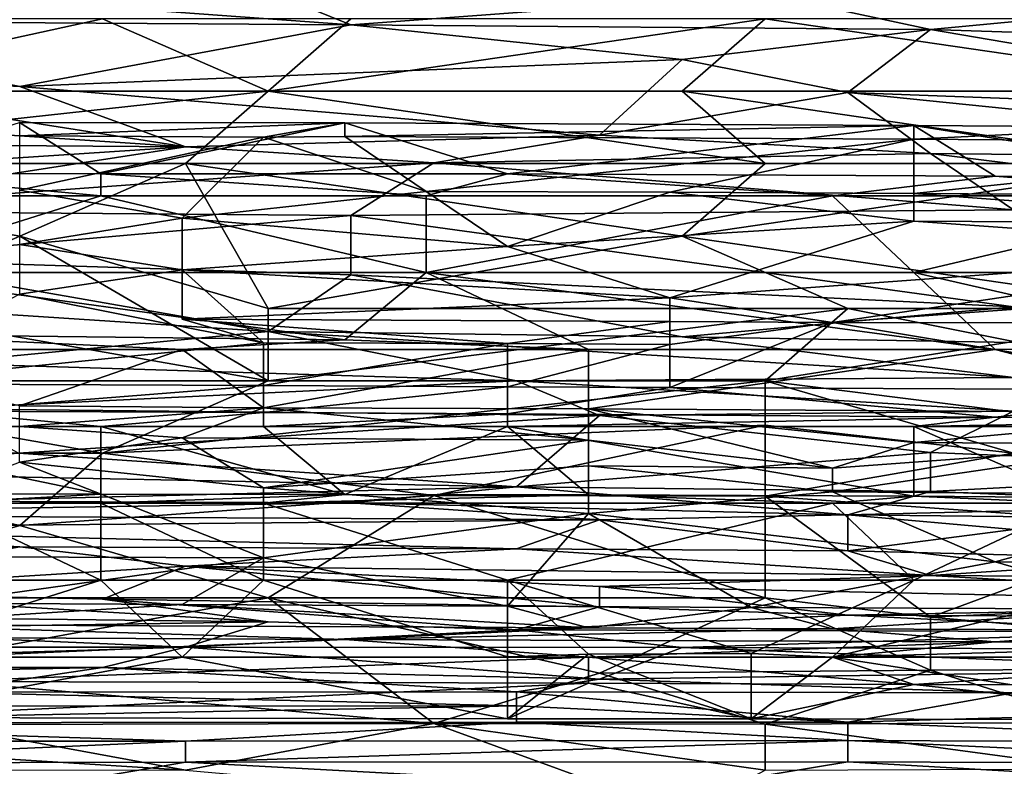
# Model space of a CAD drawing. Extents: x -161 to 11, y -10 to 160.
# Tile 331 of 499: x 0.4834 to 0.5366, y 0.2767 to 0.317. Entities that reach past the tile are written whole.
import ezdxf

# ---------------------------------------------------------------- set-up
doc = ezdxf.new("R2010")
doc.units = 0
doc.header["$MEASUREMENT"] = 0
doc.layers.get('0').update_dxf_attribs({"linetype": 'CONTINUOUS'})

msp = doc.modelspace()

# ---------------------------------------------------------------- linework, layer by layer
for points in [[(0.496851, 0.318494, 0.561331), (0.501322, 0.31669, 0.553519), (0.461083, 0.319623, 0.565237)], [(0.465554, 0.316919, 0.553519), (0.461083, 0.319623, 0.565237), (0.501322, 0.31669, 0.553519)], [(0.523677, 0.318354, 0.561331), (0.501322, 0.31669, 0.553519), (0.496851, 0.318494, 0.561331)], [(0.501322, 0.31669, 0.553519), (0.523677, 0.318354, 0.561331), (0.532619, 0.316437, 0.553519)], [(0.550504, 0.318135, 0.561331), (0.532619, 0.316437, 0.553519), (0.523677, 0.318354, 0.561331)], [(0.532619, 0.316437, 0.553519), (0.550504, 0.318135, 0.561331), (0.568388, 0.315261, 0.549612)], [(0.487909, 0.317005, 0.74787), (0.44767, 0.317005, 0.748266), (0.470025, 0.313099, 0.746362)], [(0.501322, 0.31669, 0.553519), (0.483438, 0.313361, 0.537894), (0.465554, 0.316919, 0.553519)], [(0.465554, 0.314311, 0.5418), (0.465554, 0.316919, 0.553519), (0.483438, 0.313361, 0.537894)], [(0.496851, 0.313099, 0.746144), (0.487909, 0.317005, 0.74787), (0.470025, 0.313099, 0.746362)], [(0.496851, 0.313099, 0.746144), (0.501322, 0.317005, 0.747703), (0.487909, 0.317005, 0.74787)], [(0.519206, 0.313099, 0.745867), (0.523677, 0.317005, 0.747296), (0.496851, 0.313099, 0.746144)], [(0.523677, 0.317005, 0.747296), (0.501322, 0.317005, 0.747703), (0.496851, 0.313099, 0.746144)], [(0.519206, 0.313099, 0.745867), (0.550504, 0.313099, 0.745193), (0.523677, 0.317005, 0.747296)], [(0.559446, 0.317005, 0.746293), (0.523677, 0.317005, 0.747296), (0.550504, 0.313099, 0.745193)], [(0.483438, 0.313361, 0.537894), (0.501322, 0.31669, 0.553519), (0.519206, 0.31482, 0.545706)], [(0.519206, 0.31482, 0.545706), (0.501322, 0.31669, 0.553519), (0.532619, 0.316437, 0.553519)], [(0.519206, 0.31482, 0.545706), (0.532619, 0.316437, 0.553519), (0.528148, 0.313029, 0.537894)], [(0.528148, 0.313029, 0.537894), (0.532619, 0.316437, 0.553519), (0.559446, 0.311859, 0.533987)], [(0.568388, 0.315261, 0.549612), (0.559446, 0.311859, 0.533987), (0.532619, 0.316437, 0.553519)], [(0.519206, 0.31482, 0.545706), (0.514735, 0.310732, 0.526175), (0.483438, 0.313361, 0.537894)], [(0.514735, 0.310732, 0.526175), (0.519206, 0.31482, 0.545706), (0.528148, 0.313029, 0.537894)], [(0.452141, 0.312766, 0.533987), (0.465554, 0.314311, 0.5418), (0.49238, 0.310096, 0.522269)], [(0.465554, 0.314311, 0.5418), (0.483438, 0.313361, 0.537894), (0.49238, 0.310096, 0.522269)], [(0.49238, 0.310096, 0.522269), (0.483438, 0.313361, 0.537894), (0.514735, 0.310732, 0.526175)], [(0.429786, 0.310541, 0.522269), (0.452141, 0.312766, 0.533987), (0.49238, 0.310096, 0.522269)], [(0.49238, 0.309193, 0.744139), (0.496851, 0.313099, 0.746144), (0.461083, 0.309193, 0.744309)], [(0.461083, 0.309193, 0.744309), (0.496851, 0.313099, 0.746144), (0.470025, 0.313099, 0.746362)], [(0.523677, 0.309193, 0.743913), (0.496851, 0.313099, 0.746144), (0.49238, 0.309193, 0.744139)], [(0.523677, 0.309193, 0.743913), (0.519206, 0.313099, 0.745867), (0.496851, 0.313099, 0.746144)], [(0.514735, 0.310732, 0.526175), (0.528148, 0.313029, 0.537894), (0.532619, 0.30974, 0.522269)], [(0.546033, 0.309193, 0.743463), (0.550504, 0.313099, 0.745193), (0.519206, 0.313099, 0.745867)], [(0.519206, 0.313099, 0.745867), (0.523677, 0.309193, 0.743913), (0.546033, 0.309193, 0.743463)], [(0.528148, 0.313029, 0.537894), (0.559446, 0.311859, 0.533987), (0.563917, 0.309391, 0.522269)], [(0.532619, 0.30974, 0.522269), (0.528148, 0.313029, 0.537894), (0.563917, 0.309391, 0.522269)], [(0.483429, 0.311405, 0.221806), (0.487818, 0.308651, 0.218049), (0.474649, 0.30868, 0.218049)], [(0.483429, 0.311405, 0.221806), (0.483429, 0.310691, 0.225563), (0.500987, 0.311387, 0.221806)], [(0.487818, 0.308651, 0.218049), (0.483429, 0.311405, 0.221806), (0.500987, 0.311387, 0.221806)], [(0.500987, 0.311387, 0.221806), (0.483429, 0.310691, 0.225563), (0.496598, 0.310613, 0.225563)], [(0.487818, 0.308651, 0.218049), (0.500987, 0.311387, 0.221806), (0.509767, 0.308634, 0.218049)], [(0.496598, 0.310613, 0.225563), (0.500987, 0.310654, 0.225563), (0.500987, 0.311387, 0.221806)], [(0.500987, 0.311387, 0.221806), (0.500987, 0.310654, 0.225563), (0.531715, 0.311258, 0.221806)], [(0.509767, 0.308634, 0.218049), (0.500987, 0.311387, 0.221806), (0.531715, 0.311258, 0.221806)], [(0.500987, 0.310654, 0.225563), (0.531715, 0.310511, 0.225563), (0.531715, 0.311258, 0.221806)], [(0.509767, 0.308634, 0.218049), (0.531715, 0.311258, 0.221806), (0.536105, 0.308519, 0.218049)], [(0.531715, 0.311258, 0.221806), (0.531715, 0.310511, 0.225563), (0.544884, 0.311153, 0.221806)], [(0.544884, 0.311153, 0.221806), (0.549274, 0.30847, 0.218049), (0.531715, 0.311258, 0.221806)], [(0.549274, 0.30847, 0.218049), (0.536105, 0.308519, 0.218049), (0.531715, 0.311258, 0.221806)], [(0.531715, 0.310511, 0.225563), (0.558053, 0.310315, 0.225563), (0.544884, 0.311153, 0.221806)], [(0.452141, 0.307459, 0.506644), (0.429786, 0.310541, 0.522269), (0.49238, 0.310096, 0.522269)], [(0.496598, 0.310613, 0.225563), (0.483429, 0.310691, 0.225563), (0.483429, 0.307757, 0.233077)], [(0.483429, 0.307757, 0.233077), (0.492208, 0.30625, 0.236834), (0.496598, 0.310613, 0.225563)], [(0.496598, 0.310613, 0.225563), (0.492208, 0.30625, 0.236834), (0.505377, 0.307692, 0.233077)], [(0.505793, 0.309228, 0.518362), (0.49238, 0.310096, 0.522269), (0.514735, 0.310732, 0.526175)], [(0.505377, 0.307692, 0.233077), (0.500987, 0.310654, 0.225563), (0.496598, 0.310613, 0.225563)], [(0.531715, 0.310511, 0.225563), (0.500987, 0.310654, 0.225563), (0.505377, 0.307692, 0.233077)], [(0.518546, 0.307658, 0.233077), (0.531715, 0.310511, 0.225563), (0.505377, 0.307692, 0.233077)], [(0.505793, 0.309228, 0.518362), (0.514735, 0.310732, 0.526175), (0.532619, 0.30974, 0.522269)], [(0.531715, 0.307582, 0.233077), (0.531715, 0.310511, 0.225563), (0.518546, 0.307658, 0.233077)], [(0.531715, 0.310511, 0.225563), (0.531715, 0.307582, 0.233077), (0.558053, 0.310315, 0.225563)], [(0.470025, 0.306654, 0.502737), (0.452141, 0.307459, 0.506644), (0.49238, 0.310096, 0.522269)], [(0.470025, 0.306654, 0.502737), (0.49238, 0.310096, 0.522269), (0.505793, 0.309228, 0.518362)], [(0.531715, 0.307582, 0.233077), (0.549274, 0.307481, 0.233077), (0.558053, 0.310315, 0.225563)], [(0.532619, 0.30974, 0.522269), (0.53709, 0.306703, 0.506644), (0.505793, 0.309228, 0.518362)], [(0.563917, 0.309391, 0.522269), (0.546033, 0.308068, 0.514456), (0.532619, 0.30974, 0.522269)], [(0.53709, 0.306703, 0.506644), (0.532619, 0.30974, 0.522269), (0.546033, 0.308068, 0.514456)], [(0.483438, 0.305287, 0.741633), (0.49238, 0.309193, 0.744139), (0.461083, 0.309193, 0.744309)], [(0.474496, 0.30138, 0.738652), (0.483438, 0.305287, 0.741633), (0.461083, 0.309193, 0.744309)], [(0.470025, 0.306654, 0.502737), (0.505793, 0.309228, 0.518362), (0.501322, 0.306391, 0.502737)], [(0.496851, 0.30138, 0.738647), (0.49238, 0.309193, 0.744139), (0.483438, 0.305287, 0.741633)], [(0.519206, 0.305287, 0.741591), (0.523677, 0.309193, 0.743913), (0.49238, 0.309193, 0.744139)], [(0.49238, 0.309193, 0.744139), (0.496851, 0.30138, 0.738647), (0.519206, 0.305287, 0.741591)], [(0.501322, 0.306391, 0.502737), (0.505793, 0.309228, 0.518362), (0.53709, 0.306703, 0.506644)], [(0.546033, 0.309193, 0.743463), (0.523677, 0.309193, 0.743913), (0.519206, 0.305287, 0.741591)], [(0.546033, 0.30138, 0.73846), (0.546033, 0.309193, 0.743463), (0.519206, 0.305287, 0.741591)], [(0.487818, 0.307462, 0.217375), (0.46148, 0.307462, 0.217332), (0.474649, 0.30868, 0.218049)], [(0.487818, 0.308651, 0.218049), (0.487818, 0.307462, 0.217375), (0.474649, 0.30868, 0.218049)], [(0.505377, 0.307462, 0.217363), (0.487818, 0.308651, 0.218049), (0.509767, 0.308634, 0.218049)], [(0.487818, 0.307462, 0.217375), (0.487818, 0.308651, 0.218049), (0.505377, 0.307462, 0.217363)], [(0.509767, 0.308634, 0.218049), (0.527325, 0.307462, 0.217383), (0.505377, 0.307462, 0.217363)], [(0.527325, 0.307462, 0.217383), (0.509767, 0.308634, 0.218049), (0.536105, 0.308519, 0.218049)], [(0.549274, 0.307462, 0.217419), (0.527325, 0.307462, 0.217383), (0.536105, 0.308519, 0.218049)], [(0.549274, 0.30847, 0.218049), (0.549274, 0.307462, 0.217419), (0.536105, 0.308519, 0.218049)], [(0.474649, 0.303311, 0.217153), (0.46148, 0.307462, 0.217332), (0.487818, 0.307462, 0.217375)], [(0.487818, 0.307462, 0.217375), (0.505377, 0.303311, 0.217126), (0.474649, 0.303311, 0.217153)], [(0.483429, 0.307757, 0.233077), (0.483429, 0.304821, 0.240592), (0.492208, 0.30625, 0.236834)], [(0.505377, 0.307462, 0.217363), (0.505377, 0.303311, 0.217126), (0.487818, 0.307462, 0.217375)], [(0.509767, 0.304721, 0.240592), (0.505377, 0.307692, 0.233077), (0.492208, 0.30625, 0.236834)], [(0.518546, 0.307658, 0.233077), (0.505377, 0.307692, 0.233077), (0.509767, 0.304721, 0.240592)], [(0.527325, 0.307462, 0.217383), (0.531715, 0.303311, 0.217133), (0.505377, 0.303311, 0.217126)], [(0.505377, 0.303311, 0.217126), (0.505377, 0.307462, 0.217363), (0.527325, 0.307462, 0.217383)], [(0.518546, 0.307658, 0.233077), (0.509767, 0.304721, 0.240592), (0.531715, 0.306082, 0.236834)], [(0.531715, 0.306082, 0.236834), (0.531715, 0.307582, 0.233077), (0.518546, 0.307658, 0.233077)], [(0.527325, 0.307462, 0.217383), (0.549274, 0.307462, 0.217419), (0.531715, 0.303311, 0.217133)], [(0.549274, 0.307481, 0.233077), (0.531715, 0.307582, 0.233077), (0.553663, 0.305963, 0.236834)], [(0.531715, 0.307582, 0.233077), (0.531715, 0.306082, 0.236834), (0.553663, 0.305963, 0.236834)], [(0.549274, 0.307462, 0.217419), (0.562443, 0.303311, 0.217118), (0.531715, 0.303311, 0.217133)], [(0.474496, 0.304044, 0.487112), (0.470025, 0.306654, 0.502737), (0.501322, 0.306391, 0.502737)], [(0.474496, 0.304044, 0.487112), (0.501322, 0.306391, 0.502737), (0.501322, 0.303185, 0.483206)], [(0.483429, 0.304821, 0.240592), (0.492208, 0.303456, 0.244349), (0.492208, 0.30625, 0.236834)], [(0.509767, 0.304721, 0.240592), (0.492208, 0.30625, 0.236834), (0.492208, 0.303456, 0.244349)], [(0.53709, 0.306703, 0.506644), (0.53709, 0.301461, 0.475394), (0.501322, 0.306391, 0.502737)], [(0.501322, 0.303185, 0.483206), (0.501322, 0.306391, 0.502737), (0.53709, 0.301461, 0.475394)], [(0.531715, 0.306082, 0.236834), (0.509767, 0.304721, 0.240592), (0.518546, 0.301957, 0.248106)], [(0.531715, 0.306082, 0.236834), (0.518546, 0.301957, 0.248106), (0.553663, 0.304528, 0.240592)], [(0.553663, 0.304528, 0.240592), (0.553663, 0.305963, 0.236834), (0.531715, 0.306082, 0.236834)], [(0.496851, 0.297474, 0.735352), (0.483438, 0.305287, 0.741633), (0.474496, 0.30138, 0.738652)], [(0.496851, 0.297474, 0.735352), (0.496851, 0.30138, 0.738647), (0.483438, 0.305287, 0.741633)], [(0.528148, 0.30138, 0.738671), (0.519206, 0.305287, 0.741591), (0.496851, 0.30138, 0.738647)], [(0.528148, 0.30138, 0.738671), (0.546033, 0.30138, 0.73846), (0.519206, 0.305287, 0.741591)], [(0.492208, 0.303456, 0.244349), (0.483429, 0.304821, 0.240592), (0.483429, 0.30214, 0.248106)], [(0.509767, 0.304721, 0.240592), (0.492208, 0.303456, 0.244349), (0.518546, 0.301957, 0.248106)], [(0.518546, 0.301957, 0.248106), (0.527325, 0.300625, 0.251863), (0.553663, 0.304528, 0.240592)], [(0.544884, 0.301892, 0.248106), (0.553663, 0.304528, 0.240592), (0.527325, 0.300625, 0.251863)], [(0.474496, 0.301592, 0.471487), (0.474496, 0.304044, 0.487112), (0.496851, 0.300128, 0.463675)], [(0.474496, 0.304044, 0.487112), (0.501322, 0.303185, 0.483206), (0.496851, 0.300128, 0.463675)], [(0.505377, 0.303311, 0.217126), (0.500987, 0.299689, 0.218049), (0.474649, 0.303311, 0.217153)], [(0.500987, 0.299689, 0.218049), (0.474649, 0.299991, 0.218049), (0.474649, 0.303311, 0.217153)], [(0.483429, 0.30214, 0.248106), (0.496598, 0.299519, 0.25562), (0.492208, 0.303456, 0.244349)], [(0.492208, 0.3008, 0.251863), (0.492208, 0.303456, 0.244349), (0.496598, 0.299519, 0.25562)], [(0.492208, 0.303456, 0.244349), (0.492208, 0.3008, 0.251863), (0.518546, 0.301957, 0.248106)], [(0.496851, 0.300128, 0.463675), (0.501322, 0.303185, 0.483206), (0.519206, 0.299847, 0.463675)], [(0.505377, 0.303311, 0.217126), (0.514156, 0.299161, 0.218226), (0.500987, 0.299689, 0.218049)], [(0.519206, 0.299847, 0.463675), (0.501322, 0.303185, 0.483206), (0.53709, 0.301461, 0.475394)], [(0.505377, 0.303311, 0.217126), (0.531715, 0.303311, 0.217133), (0.536105, 0.299161, 0.218137)], [(0.514156, 0.299161, 0.218226), (0.505377, 0.303311, 0.217126), (0.536105, 0.299161, 0.218137)], [(0.549274, 0.299308, 0.218049), (0.531715, 0.303311, 0.217133), (0.562443, 0.303311, 0.217118)], [(0.549274, 0.299308, 0.218049), (0.536105, 0.299161, 0.218137), (0.531715, 0.303311, 0.217133)], [(0.483429, 0.30214, 0.248106), (0.474649, 0.2973, 0.263134), (0.496598, 0.299519, 0.25562)], [(0.478967, 0.298421, 0.451956), (0.474496, 0.301592, 0.471487), (0.496851, 0.300128, 0.463675)], [(0.492208, 0.3008, 0.251863), (0.518546, 0.30068, 0.251863), (0.518546, 0.301957, 0.248106)], [(0.527325, 0.300625, 0.251863), (0.518546, 0.301957, 0.248106), (0.518546, 0.30068, 0.251863)], [(0.519206, 0.299847, 0.463675), (0.53709, 0.301461, 0.475394), (0.53709, 0.299541, 0.463675)], [(0.549274, 0.300592, 0.251863), (0.544884, 0.301892, 0.248106), (0.527325, 0.300625, 0.251863)], [(0.465554, 0.297474, 0.735332), (0.496851, 0.297474, 0.735352), (0.474496, 0.30138, 0.738652)], [(0.528148, 0.30138, 0.738671), (0.496851, 0.30138, 0.738647), (0.496851, 0.297474, 0.735352)], [(0.523677, 0.297474, 0.735479), (0.528148, 0.30138, 0.738671), (0.496851, 0.297474, 0.735352)], [(0.528148, 0.30138, 0.738671), (0.523677, 0.297474, 0.735479), (0.53709, 0.29959, 0.737112)], [(0.53709, 0.29959, 0.737112), (0.546033, 0.30138, 0.73846), (0.528148, 0.30138, 0.738671)], [(0.509767, 0.29949, 0.25562), (0.492208, 0.3008, 0.251863), (0.496598, 0.299519, 0.25562)], [(0.509767, 0.29949, 0.25562), (0.518546, 0.30068, 0.251863), (0.492208, 0.3008, 0.251863)], [(0.509767, 0.29949, 0.25562), (0.518546, 0.299431, 0.25562), (0.518546, 0.30068, 0.251863)], [(0.518546, 0.30068, 0.251863), (0.518546, 0.299431, 0.25562), (0.527325, 0.300625, 0.251863)], [(0.527325, 0.300625, 0.251863), (0.518546, 0.297108, 0.263134), (0.549274, 0.296965, 0.263134)], [(0.518546, 0.299431, 0.25562), (0.518546, 0.297108, 0.263134), (0.527325, 0.300625, 0.251863)], [(0.527325, 0.300625, 0.251863), (0.549274, 0.296965, 0.263134), (0.549274, 0.300592, 0.251863)], [(0.492208, 0.299161, 0.218297), (0.47026, 0.299161, 0.218349), (0.474649, 0.299991, 0.218049)], [(0.474649, 0.299991, 0.218049), (0.500987, 0.299689, 0.218049), (0.492208, 0.299161, 0.218297)], [(0.478967, 0.298421, 0.451956), (0.496851, 0.300128, 0.463675), (0.510264, 0.297478, 0.44805)], [(0.53709, 0.297648, 0.451956), (0.510264, 0.297478, 0.44805), (0.496851, 0.300128, 0.463675)], [(0.53709, 0.297648, 0.451956), (0.496851, 0.300128, 0.463675), (0.519206, 0.299847, 0.463675)], [(0.519206, 0.299847, 0.463675), (0.53709, 0.299541, 0.463675), (0.53709, 0.297648, 0.451956)], [(0.474649, 0.2973, 0.263134), (0.496598, 0.297217, 0.263134), (0.496598, 0.299519, 0.25562)], [(0.514156, 0.299161, 0.218226), (0.492208, 0.299161, 0.218297), (0.500987, 0.299689, 0.218049)], [(0.496598, 0.299519, 0.25562), (0.496598, 0.297217, 0.263134), (0.509767, 0.29949, 0.25562)], [(0.496598, 0.297217, 0.263134), (0.509767, 0.297151, 0.263134), (0.509767, 0.29949, 0.25562)], [(0.509767, 0.29949, 0.25562), (0.509767, 0.297151, 0.263134), (0.518546, 0.299431, 0.25562)], [(0.509767, 0.297151, 0.263134), (0.518546, 0.297108, 0.263134), (0.518546, 0.299431, 0.25562)], [(0.541561, 0.295215, 0.733206), (0.53709, 0.29959, 0.737112), (0.523677, 0.297474, 0.735479)], [(0.536105, 0.299161, 0.218137), (0.549274, 0.299308, 0.218049), (0.549274, 0.29574, 0.221806)], [(0.483429, 0.296123, 0.221806), (0.47026, 0.299161, 0.218349), (0.492208, 0.299161, 0.218297)], [(0.483429, 0.296123, 0.221806), (0.492208, 0.299161, 0.218297), (0.496598, 0.296021, 0.221806)], [(0.496598, 0.296021, 0.221806), (0.492208, 0.299161, 0.218297), (0.514156, 0.299161, 0.218226)], [(0.514156, 0.299161, 0.218226), (0.514156, 0.295954, 0.221806), (0.496598, 0.296021, 0.221806)], [(0.549274, 0.29574, 0.221806), (0.514156, 0.295954, 0.221806), (0.536105, 0.299161, 0.218137)], [(0.514156, 0.295954, 0.221806), (0.514156, 0.299161, 0.218226), (0.536105, 0.299161, 0.218137)], [(0.478967, 0.295953, 0.436331), (0.478967, 0.298421, 0.451956), (0.510264, 0.297478, 0.44805)], [(0.487909, 0.293568, 0.731609), (0.496851, 0.297474, 0.735352), (0.465554, 0.297474, 0.735332)], [(0.487909, 0.293568, 0.731609), (0.465554, 0.297474, 0.735332), (0.465554, 0.293568, 0.731646)], [(0.496598, 0.297217, 0.263134), (0.474649, 0.2973, 0.263134), (0.479039, 0.295827, 0.266891)], [(0.478967, 0.295953, 0.436331), (0.510264, 0.297478, 0.44805), (0.514735, 0.295605, 0.436331)], [(0.479039, 0.295827, 0.266891), (0.496598, 0.295766, 0.266891), (0.496598, 0.297217, 0.263134)], [(0.496851, 0.297474, 0.735352), (0.487909, 0.293568, 0.731609), (0.523677, 0.297474, 0.735479)], [(0.487909, 0.293568, 0.731609), (0.523677, 0.295078, 0.733206), (0.523677, 0.297474, 0.735479)], [(0.509767, 0.297151, 0.263134), (0.496598, 0.297217, 0.263134), (0.496598, 0.295766, 0.266891)], [(0.53709, 0.297648, 0.451956), (0.53709, 0.295832, 0.440237), (0.510264, 0.297478, 0.44805)], [(0.514735, 0.295605, 0.436331), (0.510264, 0.297478, 0.44805), (0.53709, 0.295832, 0.440237)], [(0.53709, 0.293568, 0.731632), (0.541561, 0.295215, 0.733206), (0.523677, 0.297474, 0.735479)], [(0.523677, 0.297474, 0.735479), (0.523677, 0.295078, 0.733206), (0.53709, 0.293568, 0.731632)], [(0.496598, 0.295766, 0.266891), (0.509767, 0.295684, 0.266891), (0.509767, 0.297151, 0.263134)], [(0.509767, 0.297151, 0.263134), (0.509767, 0.295684, 0.266891), (0.518546, 0.297108, 0.263134)], [(0.536105, 0.295514, 0.266891), (0.518546, 0.297108, 0.263134), (0.509767, 0.295684, 0.266891)], [(0.549274, 0.296965, 0.263134), (0.518546, 0.297108, 0.263134), (0.536105, 0.295514, 0.266891)], [(0.549274, 0.296965, 0.263134), (0.536105, 0.295514, 0.266891), (0.553663, 0.295394, 0.266891)], [(0.496598, 0.296021, 0.221806), (0.483429, 0.295011, 0.224181), (0.483429, 0.296123, 0.221806)], [(0.479039, 0.295827, 0.266891), (0.47026, 0.295011, 0.26791), (0.487818, 0.295011, 0.267831)], [(0.514735, 0.295605, 0.436331), (0.483367, 0.293568, 0.420706), (0.478967, 0.295953, 0.436331)], [(0.487818, 0.295011, 0.267831), (0.496598, 0.295766, 0.266891), (0.479039, 0.295827, 0.266891)], [(0.514735, 0.295605, 0.436331), (0.510264, 0.291748, 0.408987), (0.483367, 0.293568, 0.420706)], [(0.492208, 0.294388, 0.225563), (0.483429, 0.295011, 0.224181), (0.496598, 0.296021, 0.221806)], [(0.487818, 0.295011, 0.267831), (0.496598, 0.295011, 0.267822), (0.496598, 0.295766, 0.266891)], [(0.514156, 0.294265, 0.225563), (0.492208, 0.294388, 0.225563), (0.496598, 0.296021, 0.221806)], [(0.496598, 0.296021, 0.221806), (0.514156, 0.295954, 0.221806), (0.514156, 0.294265, 0.225563)], [(0.509767, 0.295684, 0.266891), (0.496598, 0.295766, 0.266891), (0.496598, 0.295011, 0.267822)], [(0.496598, 0.295011, 0.267822), (0.509767, 0.295011, 0.267724), (0.509767, 0.295684, 0.266891)], [(0.509767, 0.295684, 0.266891), (0.509767, 0.295011, 0.267724), (0.536105, 0.295514, 0.266891)], [(0.510264, 0.291748, 0.408987), (0.514735, 0.295605, 0.436331), (0.532619, 0.293598, 0.424612)], [(0.514156, 0.295954, 0.221806), (0.549274, 0.29574, 0.221806), (0.531715, 0.294133, 0.225563)], [(0.514156, 0.294265, 0.225563), (0.514156, 0.295954, 0.221806), (0.527325, 0.29276, 0.22932)], [(0.527325, 0.29276, 0.22932), (0.514156, 0.295954, 0.221806), (0.531715, 0.294133, 0.225563)], [(0.514735, 0.295605, 0.436331), (0.53709, 0.295832, 0.440237), (0.532619, 0.293598, 0.424612)], [(0.544884, 0.294054, 0.225563), (0.531715, 0.294133, 0.225563), (0.549274, 0.29574, 0.221806)], [(0.53709, 0.295832, 0.440237), (0.554975, 0.292691, 0.420706), (0.532619, 0.293598, 0.424612)], [(0.505793, 0.291283, 0.7293), (0.523677, 0.295078, 0.733206), (0.487909, 0.293568, 0.731609)], [(0.505793, 0.291283, 0.7293), (0.523677, 0.291246, 0.7293), (0.523677, 0.295078, 0.733206)], [(0.531715, 0.295011, 0.267581), (0.536105, 0.295514, 0.266891), (0.509767, 0.295011, 0.267724)], [(0.53709, 0.293568, 0.731632), (0.523677, 0.295078, 0.733206), (0.523677, 0.291246, 0.7293)], [(0.531715, 0.295011, 0.267581), (0.553663, 0.295394, 0.266891), (0.536105, 0.295514, 0.266891)], [(0.549274, 0.295011, 0.267395), (0.553663, 0.295394, 0.266891), (0.531715, 0.295011, 0.267581)], [(0.487818, 0.291345, 0.270649), (0.487818, 0.295011, 0.267831), (0.47026, 0.295011, 0.26791)], [(0.487818, 0.291345, 0.270649), (0.47026, 0.295011, 0.26791), (0.474649, 0.291364, 0.270649)], [(0.483429, 0.293078, 0.22932), (0.483429, 0.295011, 0.224181), (0.492208, 0.294388, 0.225563)], [(0.500987, 0.291331, 0.270649), (0.496598, 0.295011, 0.267822), (0.487818, 0.295011, 0.267831)], [(0.500987, 0.291331, 0.270649), (0.487818, 0.295011, 0.267831), (0.487818, 0.291345, 0.270649)], [(0.509767, 0.295011, 0.267724), (0.496598, 0.295011, 0.267822), (0.500987, 0.291331, 0.270649)], [(0.514156, 0.29131, 0.270649), (0.509767, 0.295011, 0.267724), (0.500987, 0.291331, 0.270649)], [(0.531715, 0.291238, 0.270649), (0.531715, 0.295011, 0.267581), (0.509767, 0.295011, 0.267724)], [(0.531715, 0.291238, 0.270649), (0.509767, 0.295011, 0.267724), (0.514156, 0.29131, 0.270649)], [(0.540494, 0.291168, 0.270649), (0.549274, 0.295011, 0.267395), (0.531715, 0.295011, 0.267581)], [(0.540494, 0.291168, 0.270649), (0.531715, 0.295011, 0.267581), (0.531715, 0.291238, 0.270649)], [(0.483429, 0.293078, 0.22932), (0.492208, 0.294388, 0.225563), (0.496598, 0.291687, 0.233077)], [(0.514156, 0.294265, 0.225563), (0.496598, 0.291687, 0.233077), (0.492208, 0.294388, 0.225563)], [(0.496598, 0.291687, 0.233077), (0.514156, 0.294265, 0.225563), (0.514156, 0.292881, 0.22932)], [(0.514156, 0.292881, 0.22932), (0.514156, 0.294265, 0.225563), (0.527325, 0.29276, 0.22932)], [(0.527325, 0.29276, 0.22932), (0.531715, 0.294133, 0.225563), (0.544884, 0.294054, 0.225563)], [(0.527325, 0.291479, 0.233077), (0.544884, 0.294054, 0.225563), (0.549274, 0.29132, 0.233077)], [(0.527325, 0.291479, 0.233077), (0.527325, 0.29276, 0.22932), (0.544884, 0.294054, 0.225563)], [(0.465554, 0.293568, 0.731646), (0.483438, 0.289662, 0.727489), (0.487909, 0.293568, 0.731609)], [(0.470025, 0.291276, 0.7293), (0.483438, 0.289662, 0.727489), (0.465554, 0.293568, 0.731646)], [(0.510264, 0.291748, 0.408987), (0.470025, 0.292542, 0.412894), (0.483367, 0.293568, 0.420706)], [(0.505793, 0.291283, 0.7293), (0.487909, 0.293568, 0.731609), (0.483438, 0.289662, 0.727489)], [(0.510264, 0.291748, 0.408987), (0.532619, 0.293598, 0.424612), (0.532619, 0.291501, 0.408987)], [(0.53709, 0.293568, 0.731632), (0.523677, 0.291246, 0.7293), (0.546033, 0.289662, 0.727323)], [(0.532619, 0.291501, 0.408987), (0.532619, 0.293598, 0.424612), (0.554975, 0.292691, 0.420706)], [(0.47026, 0.288004, 0.244349), (0.483429, 0.293078, 0.22932), (0.496598, 0.287912, 0.244349)], [(0.496598, 0.291687, 0.233077), (0.496598, 0.287912, 0.244349), (0.483429, 0.293078, 0.22932)], [(0.510264, 0.291748, 0.408987), (0.478967, 0.290983, 0.401175), (0.470025, 0.292542, 0.412894)], [(0.514156, 0.292881, 0.22932), (0.514156, 0.290316, 0.236834), (0.496598, 0.291687, 0.233077)], [(0.514156, 0.292881, 0.22932), (0.527325, 0.29276, 0.22932), (0.527325, 0.291479, 0.233077)], [(0.527325, 0.291479, 0.233077), (0.514156, 0.290316, 0.236834), (0.514156, 0.292881, 0.22932)], [(0.532619, 0.291501, 0.408987), (0.554975, 0.292691, 0.420706), (0.550504, 0.290778, 0.405081)], [(0.487818, 0.291345, 0.270649), (0.474649, 0.291364, 0.270649), (0.479039, 0.290861, 0.270932)], [(0.501322, 0.290879, 0.401175), (0.478967, 0.290983, 0.401175), (0.510264, 0.291748, 0.408987)], [(0.487818, 0.290861, 0.270906), (0.487818, 0.291345, 0.270649), (0.479039, 0.290861, 0.270932)], [(0.487818, 0.291345, 0.270649), (0.487818, 0.290861, 0.270906), (0.500987, 0.291331, 0.270649)], [(0.496598, 0.290861, 0.270895), (0.500987, 0.291331, 0.270649), (0.487818, 0.290861, 0.270906)], [(0.496598, 0.287912, 0.244349), (0.496598, 0.291687, 0.233077), (0.514156, 0.290316, 0.236834)], [(0.496598, 0.290861, 0.270895), (0.514156, 0.29131, 0.270649), (0.500987, 0.291331, 0.270649)], [(0.501322, 0.290879, 0.401175), (0.510264, 0.291748, 0.408987), (0.528148, 0.290244, 0.397269)], [(0.510264, 0.291748, 0.408987), (0.532619, 0.291501, 0.408987), (0.528148, 0.290244, 0.397269)], [(0.527325, 0.291479, 0.233077), (0.536105, 0.287706, 0.244349), (0.514156, 0.290316, 0.236834)], [(0.536105, 0.287706, 0.244349), (0.527325, 0.291479, 0.233077), (0.549274, 0.29132, 0.233077)], [(0.528148, 0.290244, 0.397269), (0.532619, 0.291501, 0.408987), (0.550504, 0.290778, 0.405081)], [(0.478967, 0.290983, 0.401175), (0.501322, 0.290879, 0.401175), (0.461083, 0.290251, 0.393362)], [(0.461083, 0.290251, 0.393362), (0.501322, 0.290879, 0.401175), (0.514735, 0.289974, 0.393362)], [(0.470025, 0.291276, 0.7293), (0.470025, 0.285755, 0.722832), (0.483438, 0.289662, 0.727489)], [(0.487818, 0.286711, 0.271381), (0.479039, 0.290861, 0.270932), (0.47026, 0.286711, 0.271419)], [(0.479039, 0.290861, 0.270932), (0.487818, 0.286711, 0.271381), (0.487818, 0.290861, 0.270906)], [(0.505793, 0.291283, 0.7293), (0.483438, 0.289662, 0.727489), (0.496851, 0.285755, 0.722816)], [(0.487818, 0.290861, 0.270906), (0.496598, 0.286711, 0.271377), (0.496598, 0.290861, 0.270895)], [(0.487818, 0.290861, 0.270906), (0.487818, 0.286711, 0.271381), (0.496598, 0.286711, 0.271377)], [(0.514156, 0.29131, 0.270649), (0.496598, 0.290861, 0.270895), (0.527325, 0.290861, 0.270883)], [(0.527325, 0.290861, 0.270883), (0.496598, 0.290861, 0.270895), (0.509767, 0.286711, 0.271385)], [(0.496598, 0.290861, 0.270895), (0.496598, 0.286711, 0.271377), (0.509767, 0.286711, 0.271385)], [(0.505793, 0.291283, 0.7293), (0.496851, 0.285755, 0.722816), (0.523677, 0.285755, 0.722831)], [(0.514735, 0.289974, 0.393362), (0.501322, 0.290879, 0.401175), (0.528148, 0.290244, 0.397269)], [(0.523677, 0.285755, 0.722831), (0.523677, 0.291246, 0.7293), (0.505793, 0.291283, 0.7293)], [(0.531715, 0.286711, 0.27137), (0.527325, 0.290861, 0.270883), (0.509767, 0.286711, 0.271385)], [(0.531715, 0.291238, 0.270649), (0.514156, 0.29131, 0.270649), (0.527325, 0.290861, 0.270883)], [(0.523677, 0.291246, 0.7293), (0.532619, 0.284721, 0.721487), (0.546033, 0.289662, 0.727323)], [(0.532619, 0.284721, 0.721487), (0.523677, 0.291246, 0.7293), (0.523677, 0.285755, 0.722831)], [(0.527325, 0.290861, 0.270883), (0.540494, 0.290861, 0.270824), (0.531715, 0.291238, 0.270649)], [(0.527325, 0.290861, 0.270883), (0.531715, 0.286711, 0.27137), (0.540494, 0.290861, 0.270824)], [(0.531715, 0.291238, 0.270649), (0.540494, 0.290861, 0.270824), (0.540494, 0.291168, 0.270649)], [(0.531715, 0.286711, 0.27137), (0.544884, 0.286711, 0.271374), (0.540494, 0.290861, 0.270824)], [(0.536105, 0.287706, 0.244349), (0.549274, 0.29132, 0.233077), (0.553663, 0.287606, 0.244349)], [(0.496598, 0.287912, 0.244349), (0.514156, 0.290316, 0.236834), (0.509767, 0.285313, 0.251863)], [(0.509767, 0.285313, 0.251863), (0.514156, 0.290316, 0.236834), (0.522936, 0.285235, 0.251863)], [(0.522936, 0.285235, 0.251863), (0.514156, 0.290316, 0.236834), (0.536105, 0.287706, 0.244349)], [(0.550504, 0.290778, 0.405081), (0.541561, 0.290091, 0.397269), (0.528148, 0.290244, 0.397269)], [(0.465554, 0.289517, 0.38555), (0.461083, 0.290251, 0.393362), (0.514735, 0.289974, 0.393362)], [(0.514735, 0.289974, 0.393362), (0.510264, 0.288405, 0.373831), (0.465554, 0.289517, 0.38555)], [(0.514735, 0.289974, 0.393362), (0.528148, 0.2883, 0.373831), (0.510264, 0.288405, 0.373831)], [(0.528148, 0.290244, 0.397269), (0.528148, 0.2883, 0.373831), (0.514735, 0.289974, 0.393362)], [(0.528148, 0.290244, 0.397269), (0.541561, 0.290091, 0.397269), (0.53709, 0.289449, 0.389456)], [(0.528148, 0.290244, 0.397269), (0.53709, 0.289449, 0.389456), (0.528148, 0.2883, 0.373831)], [(0.461083, 0.287535, 0.362112), (0.465554, 0.289517, 0.38555), (0.483438, 0.28851, 0.373831)], [(0.483438, 0.28851, 0.373831), (0.465554, 0.289517, 0.38555), (0.510264, 0.288405, 0.373831)], [(0.483438, 0.289662, 0.727489), (0.470025, 0.285755, 0.722832), (0.496851, 0.285755, 0.722816)], [(0.53709, 0.289449, 0.389456), (0.546033, 0.287836, 0.369925), (0.528148, 0.2883, 0.373831)], [(0.554975, 0.285755, 0.72258), (0.546033, 0.289662, 0.727323), (0.532619, 0.284721, 0.721487)], [(0.483438, 0.28851, 0.373831), (0.470025, 0.286078, 0.346487), (0.461083, 0.287535, 0.362112)], [(0.483438, 0.28851, 0.373831), (0.49238, 0.287472, 0.362112), (0.470025, 0.286078, 0.346487)], [(0.510264, 0.288405, 0.373831), (0.49238, 0.287472, 0.362112), (0.483438, 0.28851, 0.373831)], [(0.49238, 0.287472, 0.362112), (0.510264, 0.288405, 0.373831), (0.532619, 0.286956, 0.358206)], [(0.510264, 0.288405, 0.373831), (0.528148, 0.2883, 0.373831), (0.532619, 0.286956, 0.358206)], [(0.532619, 0.286956, 0.358206), (0.528148, 0.2883, 0.373831), (0.546033, 0.287836, 0.369925)], [(0.496598, 0.287912, 0.244349), (0.479039, 0.285463, 0.251863), (0.47026, 0.288004, 0.244349)], [(0.479039, 0.285463, 0.251863), (0.496598, 0.287912, 0.244349), (0.492208, 0.285403, 0.251863)], [(0.492208, 0.285403, 0.251863), (0.496598, 0.287912, 0.244349), (0.509767, 0.285313, 0.251863)], [(0.544884, 0.285145, 0.251863), (0.522936, 0.285235, 0.251863), (0.536105, 0.287706, 0.244349)], [(0.532619, 0.286956, 0.358206), (0.546033, 0.287836, 0.369925), (0.554975, 0.286819, 0.358206)], [(0.544884, 0.285145, 0.251863), (0.536105, 0.287706, 0.244349), (0.553663, 0.287606, 0.244349)], [(0.470025, 0.286078, 0.346487), (0.49238, 0.287472, 0.362112), (0.487909, 0.285684, 0.342581)], [(0.487909, 0.285684, 0.342581), (0.49238, 0.287472, 0.362112), (0.514735, 0.285265, 0.338675)], [(0.532619, 0.286956, 0.358206), (0.514735, 0.286363, 0.350394), (0.49238, 0.287472, 0.362112)], [(0.49238, 0.287472, 0.362112), (0.514735, 0.286363, 0.350394), (0.514735, 0.285265, 0.338675)], [(0.47026, 0.286711, 0.271419), (0.474649, 0.282561, 0.270691), (0.487818, 0.286711, 0.271381)], [(0.492208, 0.282561, 0.270691), (0.487818, 0.286711, 0.271381), (0.474649, 0.282561, 0.270691)], [(0.492208, 0.282561, 0.270691), (0.496598, 0.286711, 0.271377), (0.487818, 0.286711, 0.271381)], [(0.509767, 0.282575, 0.270649), (0.496598, 0.286711, 0.271377), (0.492208, 0.282561, 0.270691)], [(0.509767, 0.282575, 0.270649), (0.509767, 0.286711, 0.271385), (0.496598, 0.286711, 0.271377)], [(0.514156, 0.282718, 0.270649), (0.509767, 0.286711, 0.271385), (0.509767, 0.282575, 0.270649)], [(0.522936, 0.282752, 0.270649), (0.531715, 0.286711, 0.27137), (0.509767, 0.286711, 0.271385)], [(0.514156, 0.282718, 0.270649), (0.522936, 0.282752, 0.270649), (0.509767, 0.286711, 0.271385)], [(0.559446, 0.285424, 0.342581), (0.514735, 0.286363, 0.350394), (0.532619, 0.286956, 0.358206)], [(0.522936, 0.282752, 0.270649), (0.527325, 0.282561, 0.270586), (0.531715, 0.286711, 0.27137)], [(0.549274, 0.282561, 0.270563), (0.544884, 0.286711, 0.271374), (0.527325, 0.282561, 0.270586)], [(0.527325, 0.282561, 0.270586), (0.544884, 0.286711, 0.271374), (0.531715, 0.286711, 0.27137)], [(0.554975, 0.286819, 0.358206), (0.559446, 0.285424, 0.342581), (0.532619, 0.286956, 0.358206)], [(0.456612, 0.284934, 0.334769), (0.470025, 0.286078, 0.346487), (0.496851, 0.284466, 0.330862)], [(0.470025, 0.286078, 0.346487), (0.487909, 0.285684, 0.342581), (0.496851, 0.284466, 0.330862)], [(0.559446, 0.285424, 0.342581), (0.528148, 0.284823, 0.334769), (0.514735, 0.286363, 0.350394)], [(0.514735, 0.285265, 0.338675), (0.514735, 0.286363, 0.350394), (0.528148, 0.284823, 0.334769)], [(0.470025, 0.285755, 0.722832), (0.474496, 0.281685, 0.717581), (0.496851, 0.285755, 0.722816)], [(0.474496, 0.281685, 0.717581), (0.505793, 0.278969, 0.713675), (0.496851, 0.285755, 0.722816)], [(0.514735, 0.285265, 0.338675), (0.510264, 0.284025, 0.326956), (0.487909, 0.285684, 0.342581)], [(0.496851, 0.284466, 0.330862), (0.487909, 0.285684, 0.342581), (0.510264, 0.284025, 0.326956)], [(0.523677, 0.285755, 0.722831), (0.496851, 0.285755, 0.722816), (0.514735, 0.28169, 0.717581)], [(0.496851, 0.285755, 0.722816), (0.505793, 0.278969, 0.713675), (0.514735, 0.28169, 0.717581)], [(0.523677, 0.285755, 0.722831), (0.514735, 0.28169, 0.717581), (0.532619, 0.281849, 0.717671)], [(0.523677, 0.285755, 0.722831), (0.532619, 0.281849, 0.717671), (0.532619, 0.284721, 0.721487)], [(0.554975, 0.285755, 0.72258), (0.532619, 0.284721, 0.721487), (0.563917, 0.282003, 0.717581)], [(0.492208, 0.285403, 0.251863), (0.474649, 0.284317, 0.25562), (0.479039, 0.285463, 0.251863)], [(0.492208, 0.285403, 0.251863), (0.514156, 0.284138, 0.25562), (0.474649, 0.284317, 0.25562)], [(0.492208, 0.285403, 0.251863), (0.509767, 0.285313, 0.251863), (0.514156, 0.284138, 0.25562)], [(0.522936, 0.285235, 0.251863), (0.514156, 0.284138, 0.25562), (0.509767, 0.285313, 0.251863)], [(0.510264, 0.284025, 0.326956), (0.514735, 0.285265, 0.338675), (0.528148, 0.284823, 0.334769)], [(0.514156, 0.284138, 0.25562), (0.522936, 0.285235, 0.251863), (0.527325, 0.284075, 0.25562)], [(0.527325, 0.284075, 0.25562), (0.522936, 0.285235, 0.251863), (0.544884, 0.285145, 0.251863)], [(0.527325, 0.284075, 0.25562), (0.544884, 0.285145, 0.251863), (0.544884, 0.284008, 0.25562)], [(0.528148, 0.284823, 0.334769), (0.559446, 0.285424, 0.342581), (0.568388, 0.284641, 0.334769)], [(0.496851, 0.284466, 0.330862), (0.470025, 0.284044, 0.326956), (0.456612, 0.284934, 0.334769)], [(0.470025, 0.284044, 0.326956), (0.496851, 0.284466, 0.330862), (0.49238, 0.283095, 0.319144)], [(0.49238, 0.283095, 0.319144), (0.496851, 0.284466, 0.330862), (0.510264, 0.284025, 0.326956)], [(0.510264, 0.284025, 0.326956), (0.528148, 0.284823, 0.334769), (0.546033, 0.283915, 0.326956)], [(0.546033, 0.283915, 0.326956), (0.528148, 0.284823, 0.334769), (0.568388, 0.284641, 0.334769)], [(0.532619, 0.284721, 0.721487), (0.532619, 0.281849, 0.717671), (0.563917, 0.282003, 0.717581)], [(0.470025, 0.284044, 0.326956), (0.49238, 0.283095, 0.319144), (0.443199, 0.283101, 0.319144)], [(0.500987, 0.283503, 0.259377), (0.474649, 0.284317, 0.25562), (0.514156, 0.284138, 0.25562)], [(0.474649, 0.283632, 0.259377), (0.474649, 0.284317, 0.25562), (0.500987, 0.283503, 0.259377)], [(0.49238, 0.283095, 0.319144), (0.510264, 0.284025, 0.326956), (0.519206, 0.283072, 0.319144)], [(0.527325, 0.284075, 0.25562), (0.500987, 0.283503, 0.259377), (0.514156, 0.284138, 0.25562)], [(0.527325, 0.284075, 0.25562), (0.536105, 0.283382, 0.259377), (0.500987, 0.283503, 0.259377)], [(0.546033, 0.283915, 0.326956), (0.519206, 0.283072, 0.319144), (0.510264, 0.284025, 0.326956)], [(0.519206, 0.283072, 0.319144), (0.546033, 0.283915, 0.326956), (0.550504, 0.282974, 0.319144)], [(0.536105, 0.283382, 0.259377), (0.527325, 0.284075, 0.25562), (0.544884, 0.284008, 0.25562)], [(0.553663, 0.283318, 0.259377), (0.536105, 0.283382, 0.259377), (0.544884, 0.284008, 0.25562)], [(0.479039, 0.282561, 0.261237), (0.474649, 0.283632, 0.259377), (0.500987, 0.283503, 0.259377)], [(0.500987, 0.283503, 0.259377), (0.514156, 0.282561, 0.261033), (0.479039, 0.282561, 0.261237)], [(0.500987, 0.283503, 0.259377), (0.536105, 0.283382, 0.259377), (0.514156, 0.282561, 0.261033)], [(0.514156, 0.282561, 0.261033), (0.536105, 0.283382, 0.259377), (0.527325, 0.282561, 0.26097)], [(0.536105, 0.283382, 0.259377), (0.553663, 0.283318, 0.259377), (0.527325, 0.282561, 0.26097)], [(0.456612, 0.282004, 0.311331), (0.443199, 0.283101, 0.319144), (0.49238, 0.283095, 0.319144)], [(0.49238, 0.283095, 0.319144), (0.487909, 0.282001, 0.311331), (0.456612, 0.282004, 0.311331)], [(0.487909, 0.282001, 0.311331), (0.49238, 0.283095, 0.319144), (0.514735, 0.28137, 0.307425)], [(0.519206, 0.283072, 0.319144), (0.514735, 0.28137, 0.307425), (0.49238, 0.283095, 0.319144)], [(0.514735, 0.28137, 0.307425), (0.519206, 0.283072, 0.319144), (0.550504, 0.281874, 0.311331)], [(0.519206, 0.283072, 0.319144), (0.550504, 0.282974, 0.319144), (0.550504, 0.281874, 0.311331)], [(0.553663, 0.283318, 0.259377), (0.553663, 0.282561, 0.260805), (0.527325, 0.282561, 0.26097)], [(0.474649, 0.282561, 0.270691), (0.474649, 0.279296, 0.266891), (0.492208, 0.282561, 0.270691)], [(0.492208, 0.282561, 0.270691), (0.474649, 0.279296, 0.266891), (0.509767, 0.279232, 0.266891)], [(0.479039, 0.281235, 0.263134), (0.514156, 0.282561, 0.261033), (0.514156, 0.281156, 0.263134)], [(0.479039, 0.281235, 0.263134), (0.479039, 0.282561, 0.261237), (0.514156, 0.282561, 0.261033)], [(0.492208, 0.282561, 0.270691), (0.509767, 0.279232, 0.266891), (0.509767, 0.282575, 0.270649)], [(0.509767, 0.282575, 0.270649), (0.509767, 0.279232, 0.266891), (0.514156, 0.282718, 0.270649)], [(0.514156, 0.282718, 0.270649), (0.509767, 0.279232, 0.266891), (0.522936, 0.279223, 0.266891)], [(0.514156, 0.282718, 0.270649), (0.522936, 0.279223, 0.266891), (0.522936, 0.282752, 0.270649)], [(0.527325, 0.282561, 0.26097), (0.531715, 0.281084, 0.263134), (0.514156, 0.282561, 0.261033)], [(0.531715, 0.281084, 0.263134), (0.514156, 0.281156, 0.263134), (0.514156, 0.282561, 0.261033)], [(0.522936, 0.282752, 0.270649), (0.522936, 0.279223, 0.266891), (0.527325, 0.282561, 0.270586)], [(0.549274, 0.279172, 0.266891), (0.527325, 0.282561, 0.270586), (0.522936, 0.279223, 0.266891)], [(0.527325, 0.282561, 0.270586), (0.549274, 0.279172, 0.266891), (0.549274, 0.282561, 0.270563)], [(0.531715, 0.281084, 0.263134), (0.527325, 0.282561, 0.26097), (0.553663, 0.282561, 0.260805)], [(0.553663, 0.282561, 0.260805), (0.553663, 0.281026, 0.263134), (0.531715, 0.281084, 0.263134)], [(0.487909, 0.282001, 0.311331), (0.456612, 0.28137, 0.307425), (0.456612, 0.282004, 0.311331)], [(0.478967, 0.280672, 0.303519), (0.456612, 0.28137, 0.307425), (0.487909, 0.282001, 0.311331)], [(0.478967, 0.280672, 0.303519), (0.487909, 0.282001, 0.311331), (0.510264, 0.280682, 0.303519)], [(0.514735, 0.28137, 0.307425), (0.510264, 0.280682, 0.303519), (0.487909, 0.282001, 0.311331)], [(0.550504, 0.281874, 0.311331), (0.53709, 0.280628, 0.303519), (0.514735, 0.28137, 0.307425)], [(0.514735, 0.28169, 0.717581), (0.523677, 0.278943, 0.713675), (0.532619, 0.281849, 0.717671)], [(0.532619, 0.281849, 0.717671), (0.523677, 0.278943, 0.713675), (0.541561, 0.279037, 0.713675)], [(0.532619, 0.281849, 0.717671), (0.541561, 0.279037, 0.713675), (0.563917, 0.282003, 0.717581)], [(0.474496, 0.281685, 0.717581), (0.478967, 0.278913, 0.713675), (0.505793, 0.278969, 0.713675)], [(0.514156, 0.281156, 0.263134), (0.474649, 0.279296, 0.266891), (0.479039, 0.281235, 0.263134)], [(0.523677, 0.278943, 0.713675), (0.514735, 0.28169, 0.717581), (0.505793, 0.278969, 0.713675)], [(0.510264, 0.280682, 0.303519), (0.514735, 0.28137, 0.307425), (0.53709, 0.280628, 0.303519)], [(0.514156, 0.281156, 0.263134), (0.509767, 0.279232, 0.266891), (0.474649, 0.279296, 0.266891)], [(0.509767, 0.279232, 0.266891), (0.514156, 0.281156, 0.263134), (0.522936, 0.279223, 0.266891)], [(0.531715, 0.281084, 0.263134), (0.522936, 0.279223, 0.266891), (0.514156, 0.281156, 0.263134)], [(0.549274, 0.279172, 0.266891), (0.522936, 0.279223, 0.266891), (0.531715, 0.281084, 0.263134)], [(0.549274, 0.279172, 0.266891), (0.531715, 0.281084, 0.263134), (0.553663, 0.281026, 0.263134)], [(0.510264, 0.279926, 0.299612), (0.461083, 0.279916, 0.299612), (0.478967, 0.280672, 0.303519)], [(0.478967, 0.280672, 0.303519), (0.510264, 0.280682, 0.303519), (0.510264, 0.279926, 0.299612)], [(0.53709, 0.280628, 0.303519), (0.528148, 0.279041, 0.295706), (0.510264, 0.280682, 0.303519)], [(0.528148, 0.279041, 0.295706), (0.510264, 0.279926, 0.299612), (0.510264, 0.280682, 0.303519)], [(0.528148, 0.279041, 0.295706), (0.53709, 0.280628, 0.303519), (0.554975, 0.2798, 0.299612)], [(0.510264, 0.279926, 0.299612), (0.461083, 0.279006, 0.295706), (0.461083, 0.279916, 0.299612)], [(0.461083, 0.279006, 0.295706), (0.510264, 0.279926, 0.299612), (0.510264, 0.279038, 0.295706)], [(0.510264, 0.279038, 0.295706), (0.510264, 0.279926, 0.299612), (0.528148, 0.279041, 0.295706)], [(0.528148, 0.279041, 0.295706), (0.554975, 0.2798, 0.299612), (0.554975, 0.277952, 0.2918)], [(0.478967, 0.278913, 0.713675), (0.452141, 0.278967, 0.713675), (0.49238, 0.276463, 0.709769)], [(0.49238, 0.276463, 0.709769), (0.452141, 0.278967, 0.713675), (0.452141, 0.276478, 0.709769)], [(0.461083, 0.279006, 0.295706), (0.510264, 0.279038, 0.295706), (0.49238, 0.278026, 0.2918)], [(0.461083, 0.278023, 0.2918), (0.461083, 0.279006, 0.295706), (0.49238, 0.278026, 0.2918)], [(0.478967, 0.278913, 0.713675), (0.49238, 0.276463, 0.709769), (0.505793, 0.278969, 0.713675)], [(0.510264, 0.279038, 0.295706), (0.528148, 0.278057, 0.2918), (0.49238, 0.278026, 0.2918)], [(0.505793, 0.278969, 0.713675), (0.49238, 0.276463, 0.709769), (0.519206, 0.274083, 0.705862)], [(0.523677, 0.276448, 0.709769), (0.523677, 0.278943, 0.713675), (0.505793, 0.278969, 0.713675)], [(0.505793, 0.278969, 0.713675), (0.519206, 0.274083, 0.705862), (0.523677, 0.276448, 0.709769)], [(0.510264, 0.279038, 0.295706), (0.528148, 0.279041, 0.295706), (0.528148, 0.278057, 0.2918)], [(0.523677, 0.278943, 0.713675), (0.541561, 0.276525, 0.709769), (0.541561, 0.279037, 0.713675)], [(0.523677, 0.278943, 0.713675), (0.523677, 0.276448, 0.709769), (0.541561, 0.276525, 0.709769)], [(0.528148, 0.278057, 0.2918), (0.528148, 0.279041, 0.295706), (0.554975, 0.277952, 0.2918)], [(0.49238, 0.276885, 0.287894), (0.528148, 0.278057, 0.2918), (0.528148, 0.2769, 0.287894)], [(0.49238, 0.276885, 0.287894), (0.49238, 0.278026, 0.2918), (0.528148, 0.278057, 0.2918)], [(0.554975, 0.277952, 0.2918), (0.554975, 0.276802, 0.287894), (0.528148, 0.278057, 0.2918)], [(0.528148, 0.2769, 0.287894), (0.528148, 0.278057, 0.2918), (0.554975, 0.276802, 0.287894)], [(0.49238, 0.278026, 0.2918), (0.465554, 0.276838, 0.287894), (0.461083, 0.278023, 0.2918)], [(0.465554, 0.276838, 0.287894), (0.49238, 0.278026, 0.2918), (0.49238, 0.276885, 0.287894)], [(0.483438, 0.275363, 0.283987), (0.429786, 0.27536, 0.283987), (0.465554, 0.276838, 0.287894)], [(0.49238, 0.276885, 0.287894), (0.483438, 0.275363, 0.283987), (0.465554, 0.276838, 0.287894)], [(0.49238, 0.276885, 0.287894), (0.519206, 0.275428, 0.283987), (0.483438, 0.275363, 0.283987)], [(0.49238, 0.276885, 0.287894), (0.528148, 0.2769, 0.287894), (0.519206, 0.275428, 0.283987)], [(0.528148, 0.2769, 0.287894), (0.554975, 0.275353, 0.283987), (0.519206, 0.275428, 0.283987)], [(0.528148, 0.2769, 0.287894), (0.554975, 0.276802, 0.287894), (0.554975, 0.275353, 0.283987)]]:
    msp.add_3dface(points)

doc.saveas('drawing.dxf')
